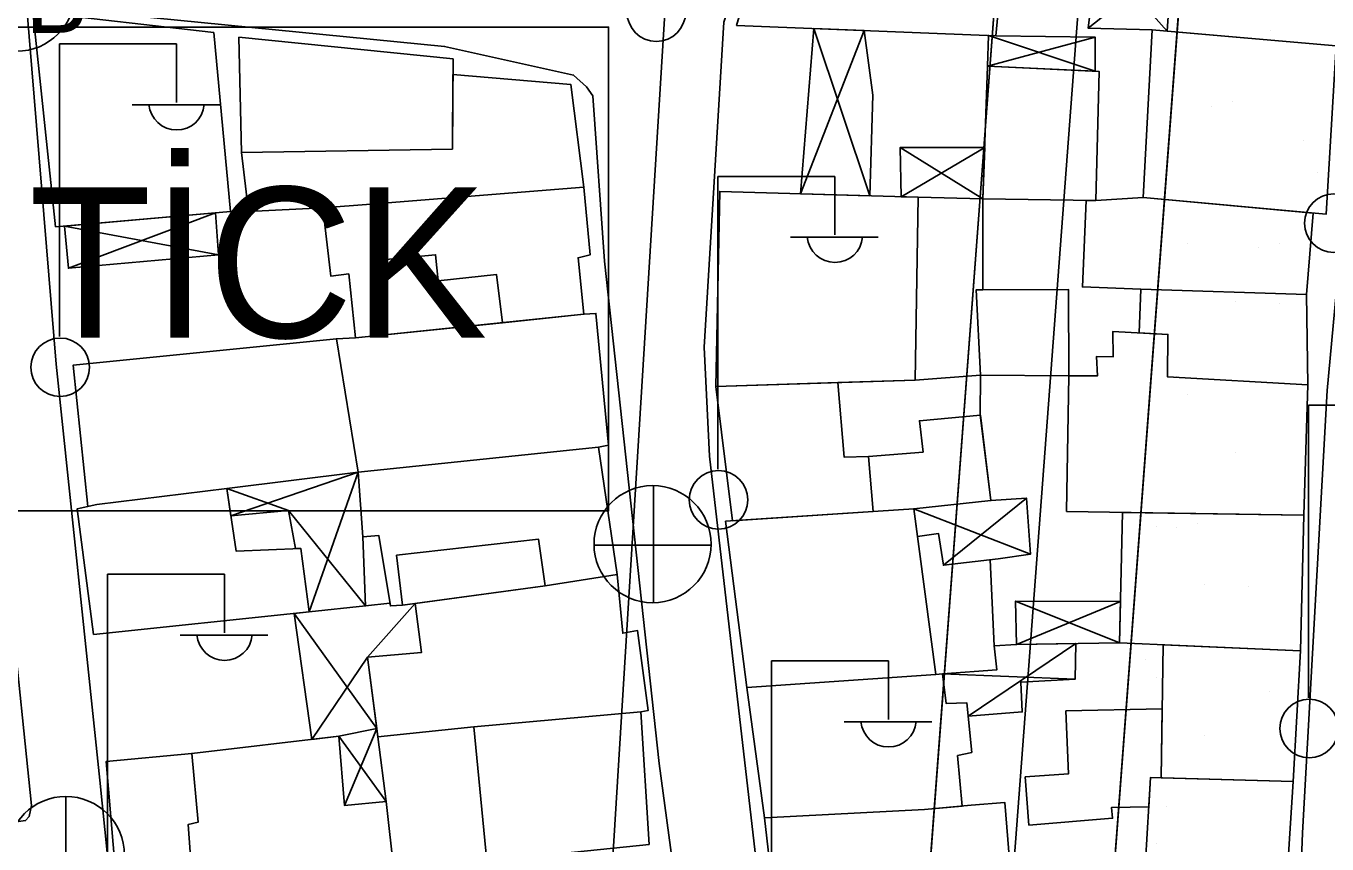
# Model space of a CAD drawing. Extents: x 417997 to 421451, y 4451742 to 4455216.
# Drawn here: x 419872.8 to 419950.6, y 4452752.1 to 4452801.1 of the extents above; entities that cross this region are included whole.
import ezdxf

# ---------------------------------------------------------------- set-up
doc = ezdxf.new("R2010")
doc.units = 0
for name, color, linetype in [('ADAKENARI', 7, 'Continuous'), ('B_Mesken', 7, 'Continuous'), ('B_Sundurma', 7, 'Continuous'), ('B_Teras', 7, 'Continuous'), ('Default', 7, 'Continuous'), ('KALDIRIM', 7, 'Continuous'), ('LJ_SEMBOL', 7, 'Continuous'), ('PL_REKRASYON', 7, 'Continuous'), ('PL_TİCK', 7, 'Continuous'), ('S_Elektrik_Diregi', 7, 'Continuous'), ('S_Rogar_Kapagi', 7, 'Continuous'), ('S_Rogar_Kapagi_Buski', 7, 'Continuous'), ('Sinir_Duvar_tek_tarafa_ait', 7, 'Continuous'), ('SN_KENTSEL_DONUSUM', 7, 'Continuous'), ('TR_PARKALANI', 7, 'Continuous'), ('TR_TİCK', 7, 'Continuous'), ('Yol_Sose', 7, 'Continuous')]:
    doc.layers.add(name, color=color, linetype=linetype)

# ---------------------------------------------------------------- blocks, each defined once
blk = doc.blocks.new('POINT_DISPLAY')
at = {"layer": 'Default'}
blk.add_line((0, 0), (0, 0), dxfattribs=at)

msp = doc.modelspace()

# ---------------------------------------------------------------- linework, layer by layer
at = {"layer": 'ADAKENARI'}
for p, q in [((419951.73, 4452934.958), (419936.731, 4452735.371)), ((419951.73, 4452934.958), (419936.731, 4452735.371)), ((419933.356, 4452837.245), (419924.806, 4452723.471)), ((419933.356, 4452837.245), (419924.806, 4452723.471))]:
    msp.add_line(p, q, dxfattribs=at)
at = {"layer": 'B_Mesken'}
for points in [[(419952.293, 4452808.644), (419951.531, 4452799.803), (419951.146, 4452799.875), (419941.05, 4452800.744), (419941.332, 4452804.88), (419944.135, 4452804.709), (419944.505, 4452809.249)], [(419920.738, 4452805.862), (419931.289, 4452805.523), (419930.795, 4452800.472), (419915.307, 4452801.085), (419916.799, 4452806.115), (419920.738, 4452805.862)], [(419884.057, 4452800.653), (419885.057, 4452789.962), (419874.594, 4452789.045), (419873.248, 4452801.907)], [(419939.615, 4452790.788), (419940.147, 4452800.822), (419951.146, 4452799.875), (419950.546, 4452789.795)], [(419885.545, 4452800.376), (419898.359, 4452799.087), (419898.316, 4452793.688), (419885.721, 4452793.495)], [(419930.032, 4452790.716), (419930.308, 4452798.649), (419936.979, 4452798.338), (419936.774, 4452790.609)], [(419890.583, 4452790.184), (419886.135, 4452789.967), (419885.721, 4452793.495), (419898.316, 4452793.688), (419898.352, 4452798.142), (419905.397, 4452797.558), (419906.166, 4452791.424), (419893.445, 4452790.403)], [(419893.445, 4452790.403), (419906.166, 4452791.424), (419906.552, 4452787.363), (419905.828, 4452787.198), (419906.179, 4452783.819), (419901.321, 4452783.308), (419892.523, 4452782.416), (419892.12, 4452786.226), (419891.052, 4452786.101), (419890.583, 4452790.184)], [(419926.153, 4452790.812), (419925.987, 4452779.881), (419914.07, 4452779.506), (419914.296, 4452791.163)], [(419926.153, 4452790.812), (419930.032, 4452790.716), (419930.027, 4452785.28), (419929.635, 4452785.278), (419929.877, 4452780.176), (419925.987, 4452779.881)], [(419939.461, 4452785.314), (419935.976, 4452785.451), (419936.2, 4452790.618), (419936.774, 4452790.609), (419939.615, 4452790.788), (419949.779, 4452789.865), (419949.378, 4452784.996)], [(419929.635, 4452785.278), (419935.141, 4452785.303), (419935.175, 4452780.141), (419929.877, 4452780.176)], [(419939.37, 4452782.705), (419939.461, 4452785.314), (419949.378, 4452784.996), (419949.461, 4452779.593), (419941.069, 4452780.07), (419941.093, 4452782.607)], [(419906.179, 4452783.819), (419906.899, 4452783.871), (419907.641, 4452775.991), (419907.047, 4452775.861), (419892.693, 4452774.375), (419891.383, 4452782.354), (419892.523, 4452782.416)], [(419876.523, 4452772.32), (419875.64, 4452780.764), (419891.383, 4452782.354), (419892.693, 4452774.375), (419884.838, 4452773.403), (419877.069, 4452772.442)], [(419935.024, 4452772.022), (419935.175, 4452780.141), (419936.873, 4452780.126), (419936.816, 4452781.285), (419937.823, 4452781.272), (419937.805, 4452782.793), (419941.093, 4452782.607), (419941.069, 4452780.07), (419949.461, 4452779.593), (419949.217, 4452771.809)], [(419915.071, 4452771.474), (419914.07, 4452779.506), (419921.36, 4452779.735), (419921.738, 4452775.271), (419923.195, 4452775.319), (419923.465, 4452772.026)], [(419929.877, 4452780.176), (419929.87, 4452777.776), (419930.509, 4452772.673), (419925.895, 4452772.186), (419923.465, 4452772.026), (419923.195, 4452775.319), (419921.738, 4452775.271), (419921.36, 4452779.735), (419925.987, 4452779.881)], [(419895.339, 4452766.418), (419894.614, 4452766.382), (419893.923, 4452770.578), (419892.969, 4452770.5), (419892.693, 4452774.375), (419907.047, 4452775.861), (419908.171, 4452768.253), (419903.857, 4452767.583)], [(419876.875, 4452764.677), (419875.888, 4452772.178), (419877.069, 4452772.442), (419884.838, 4452773.403), (419885.396, 4452769.641), (419889.251, 4452769.818), (419889.758, 4452766.025)], [(419914.639, 4452771.445), (419925.895, 4452772.186), (419927.208, 4452762.272), (419915.913, 4452761.505)], [(419949.217, 4452771.809), (419949.009, 4452763.688), (419938.201, 4452764.165), (419938.374, 4452771.972)], [(419908.171, 4452768.253), (419908.499, 4452764.744), (419909.391, 4452764.903), (419910.015, 4452760.115), (419909.577, 4452760.054), (419899.608, 4452759.149), (419893.861, 4452758.544), (419893.245, 4452763.304), (419896.463, 4452763.586), (419896.086, 4452766.52), (419903.857, 4452767.583)], [(419949.009, 4452763.688), (419948.576, 4452755.878), (419940.682, 4452756.099), (419940.813, 4452764.05)], [(419915.913, 4452761.505), (419927.208, 4452762.272), (419927.62, 4452762.315), (419927.835, 4452760.536), (419929.077, 4452760.581), (419929.367, 4452757.614), (419928.512, 4452757.426), (419928.784, 4452754.411), (419926.534, 4452754.201), (419916.984, 4452753.713)], [(419899.608, 4452759.149), (419900.382, 4452751.108), (419910.073, 4452752.116), (419909.577, 4452760.054)], [(419932.56, 4452756.152), (419935.151, 4452756.342), (419934.989, 4452760.098), (419940.75, 4452760.214), (419940.682, 4452756.099), (419940.047, 4452756.117), (419939.945, 4452754.372), (419937.723, 4452754.33), (419937.778, 4452753.684), (419932.783, 4452753.271)], [(419882.734, 4452757.555), (419877.622, 4452757.074), (419878.325, 4452748.795), (419882.83, 4452749.218), (419894.839, 4452750.399), (419894.358, 4452754.689), (419891.863, 4452754.446), (419891.53, 4452758.588)], [(419939.56, 4452747.743), (419940.047, 4452756.117), (419948.576, 4452755.878), (419948.063, 4452747.79)], [(419916.984, 4452753.713), (419917.538, 4452748.853), (419931.736, 4452749.71), (419931.346, 4452754.617), (419929.326, 4452754.461), (419926.534, 4452754.201)]]:
    msp.add_lwpolyline(points, close=True, dxfattribs=at)
at = {"layer": 'B_Sundurma'}
for p, q in [((419936.886, 4452805.418), (419941.05, 4452800.744)), ((419936.315, 4452800.93), (419941.332, 4452804.88)), ((419919.133, 4452791.02), (419922.932, 4452800.783)), ((419919.932, 4452800.902), (419923.267, 4452790.897)), ((419930.308, 4452798.649), (419936.744, 4452800.379)), ((419930.358, 4452800.489), (419936.736, 4452798.349)), ((419925.093, 4452793.792), (419930.032, 4452790.716)), ((419925.15, 4452790.842), (419930.139, 4452793.783)), ((419884.166, 4452789.884), (419875.368, 4452786.564)), ((419884.339, 4452787.361), (419875.135, 4452789.092)), ((419885.082, 4452771.756), (419892.693, 4452774.375)), ((419892.693, 4452774.375), (419889.758, 4452766.025)), ((419888.513, 4452772.088), (419884.838, 4452773.403)), ((419927.674, 4452768.81), (419932.632, 4452772.821)), ((419888.513, 4452772.088), (419893.13, 4452766.378)), ((419925.895, 4452772.186), (419932.881, 4452769.473)), ((419893.245, 4452763.304), (419896.086, 4452766.52)), ((419938.201, 4452764.165), (419931.972, 4452766.655)), ((419932.04, 4452764.068), (419938.256, 4452766.642)), ((419893.797, 4452759.04), (419888.87, 4452765.932)), ((419935.58, 4452764.124), (419929.155, 4452759.783)), ((419889.921, 4452758.399), (419893.245, 4452763.304)), ((419935.541, 4452761.989), (419927.62, 4452762.315)), ((419891.863, 4452754.446), (419893.797, 4452759.04)), ((419894.358, 4452754.689), (419891.53, 4452758.588))]:
    msp.add_line(p, q, dxfattribs=at)
for points in [[(419936.886, 4452805.418), (419936.315, 4452800.93), (419940.147, 4452800.822), (419941.05, 4452800.744), (419941.332, 4452804.88)], [(419919.133, 4452791.02), (419919.932, 4452800.902), (419922.932, 4452800.783), (419923.446, 4452796.923), (419923.267, 4452790.897)], [(419930.308, 4452798.649), (419930.358, 4452800.489), (419930.795, 4452800.472), (419936.744, 4452800.379), (419936.736, 4452798.349)], [(419925.15, 4452790.842), (419925.093, 4452793.792), (419930.139, 4452793.783), (419930.032, 4452790.716), (419926.153, 4452790.812)], [(419884.166, 4452789.884), (419884.339, 4452787.361), (419875.368, 4452786.564), (419875.135, 4452789.092)], [(419889.251, 4452769.818), (419888.947, 4452769.804), (419888.513, 4452772.088), (419885.082, 4452771.756), (419884.838, 4452773.403), (419892.693, 4452774.375), (419892.969, 4452770.5), (419893.13, 4452766.378), (419889.758, 4452766.025), (419889.251, 4452769.818)], [(419930.951, 4452769.183), (419927.674, 4452768.81), (419927.37, 4452770.713), (419926.115, 4452770.524), (419925.895, 4452772.186), (419930.509, 4452772.673), (419932.632, 4452772.821), (419932.881, 4452769.473)], [(419889.921, 4452758.399), (419888.87, 4452765.932), (419889.758, 4452766.025), (419893.13, 4452766.378), (419894.587, 4452766.547), (419894.614, 4452766.382), (419895.339, 4452766.418), (419896.086, 4452766.52), (419896.463, 4452763.586), (419893.245, 4452763.304), (419893.797, 4452759.04), (419891.53, 4452758.588)], [(419938.201, 4452764.165), (419932.04, 4452764.068), (419931.972, 4452766.655), (419938.256, 4452766.642)], [(419935.58, 4452764.124), (419935.541, 4452761.989), (419932.288, 4452761.81), (419932.382, 4452760.044), (419929.155, 4452759.783), (419929.077, 4452760.581), (419927.835, 4452760.536), (419927.62, 4452762.315), (419930.855, 4452762.55), (419930.695, 4452763.983), (419932.04, 4452764.068)], [(419894.358, 4452754.689), (419891.863, 4452754.446), (419891.53, 4452758.588), (419893.797, 4452759.04), (419893.861, 4452758.544)]]:
    msp.add_lwpolyline(points, close=True, dxfattribs=at)
at = {"layer": 'B_Teras'}
for points in [[(419890.583, 4452790.184), (419893.445, 4452790.403), (419893.722, 4452787.026), (419897.315, 4452787.371), (419897.471, 4452785.808), (419900.963, 4452786.184), (419901.321, 4452783.308), (419892.523, 4452782.416), (419892.12, 4452786.226), (419891.052, 4452786.101)], [(419929.885, 4452777.778), (419930.509, 4452772.673), (419925.895, 4452772.186), (419923.465, 4452772.026), (419923.195, 4452775.319), (419926.459, 4452775.571), (419926.238, 4452777.445)], [(419894.98, 4452769.402), (419895.339, 4452766.418), (419903.857, 4452767.583), (419903.469, 4452770.359)], [(419882.83, 4452749.218), (419882.515, 4452753.301), (419883.119, 4452753.439), (419882.734, 4452757.555), (419891.53, 4452758.588), (419891.863, 4452754.446), (419894.358, 4452754.689), (419894.839, 4452750.399)]]:
    msp.add_lwpolyline(points, close=True, dxfattribs=at)
at = {"layer": 'KALDIRIM'}
msp.add_line((419938.342, 4452836.87), (419929.403, 4452717.922), dxfattribs=at)
msp.add_line((419938.342, 4452836.87), (419929.403, 4452717.922), dxfattribs=at)
at = {"layer": 'LJ_SEMBOL'}
msp.add_lwpolyline([(419869.728, 4452800.991), (419907.66, 4452800.991), (419907.66, 4452772.053), (419869.728, 4452772.053)], close=True, dxfattribs=at)
msp.add_lwpolyline([(419869.728, 4452800.991), (419907.66, 4452800.991), (419907.66, 4452772.053), (419869.728, 4452772.053)], close=True, dxfattribs=at)
at = {"layer": 'PL_REKRASYON'}
msp.add_lwpolyline([(419951.73, 4452934.958), (419936.731, 4452735.371), (419935.757, 4452722.409)], dxfattribs=at)
msp.add_lwpolyline([(419951.73, 4452934.958), (419936.731, 4452735.371), (419935.757, 4452722.409)], dxfattribs=at)
at = {"layer": 'PL_TİCK'}
msp.add_lwpolyline([(419818.495, 4452872.106), (419817.924, 4452862.054), (419807.299, 4452703.817), (419809.188, 4452699.395), (419811.509, 4452696.274), (419815.277, 4452693.129), (419818.763, 4452691.403), (419823.409, 4452690.346), (419828.112, 4452690.44), (419837.938, 4452691.844), (419839.646, 4452692.305), (419919.353, 4452713.837), (419924.554, 4452720.127), (419924.806, 4452723.471), (419933.356, 4452837.245), (419934.109, 4452847.264), (419891.593, 4452856.399), (419881.829, 4452858.497), (419872.919, 4452860.412), (419818.495, 4452872.106)], dxfattribs=at)
msp.add_lwpolyline([(419818.495, 4452872.106), (419817.924, 4452862.054), (419807.299, 4452703.817), (419809.188, 4452699.395), (419811.509, 4452696.274), (419815.277, 4452693.129), (419818.763, 4452691.403), (419823.409, 4452690.346), (419828.112, 4452690.44), (419837.938, 4452691.844), (419839.646, 4452692.305), (419919.353, 4452713.837), (419924.554, 4452720.127), (419924.806, 4452723.471), (419933.356, 4452837.245), (419934.109, 4452847.264), (419891.593, 4452856.399), (419881.829, 4452858.497), (419872.919, 4452860.412), (419818.495, 4452872.106)], dxfattribs=at)
at = {"layer": 'S_Elektrik_Diregi'}
for p, q in [((419874.834, 4452782.479), (419874.834, 4452799.979)), ((419874.834, 4452799.979), (419881.834, 4452799.979)), ((419881.834, 4452796.479), (419881.834, 4452799.979)), ((419879.174, 4452796.339), (419884.424, 4452796.339)), ((419914.186, 4452774.558), (419914.186, 4452792.058)), ((419914.186, 4452792.058), (419921.186, 4452792.058)), ((419921.186, 4452788.558), (419921.186, 4452792.058)), ((419918.526, 4452788.418), (419923.776, 4452788.418)), ((419949.495, 4452778.389), (419956.495, 4452778.389)), ((419949.495, 4452760.889), (419949.495, 4452778.389)), ((419877.7, 4452750.766), (419877.7, 4452768.266)), ((419877.7, 4452768.266), (419884.7, 4452768.266)), ((419884.7, 4452764.766), (419884.7, 4452768.266)), ((419882.04, 4452764.626), (419887.29, 4452764.626)), ((419917.389, 4452745.588), (419917.389, 4452763.088)), ((419917.389, 4452763.088), (419924.389, 4452763.088)), ((419924.389, 4452759.588), (419924.389, 4452763.088)), ((419921.729, 4452759.448), (419926.979, 4452759.448))]:
    msp.add_line(p, q, dxfattribs=at)
for centre in [(419910.509, 4452801.875), (419951.008, 4452789.262), (419874.87, 4452780.643), (419914.222, 4452772.723), (419949.531, 4452759.054)]:
    msp.add_circle(centre, 1.75, dxfattribs=at)
for centre in [(419881.835, 4452796.492), (419921.187, 4452788.571), (419884.7, 4452764.779), (419924.39, 4452759.6)]:
    msp.add_arc(centre, 1.658, 184.83843, 355.14641, dxfattribs=at)
at = {"layer": 'S_Rogar_Kapagi'}
for p, q in [((419910.338, 4452766.542), (419910.338, 4452773.542)), ((419906.768, 4452770.007), (419913.768, 4452770.007))]:
    msp.add_line(p, q, dxfattribs=at)
for centre in [(419872.268, 4452803.04), (419910.285, 4452770.07)]:
    msp.add_circle(centre, 3.5, dxfattribs=at)
at = {"layer": 'S_Rogar_Kapagi_Buski'}
msp.add_line((419875.213, 4452754.985), (419875.213, 4452747.985), dxfattribs=at)
msp.add_circle((419875.213, 4452751.485), 3.5, dxfattribs=at)
at = {"layer": 'Sinir_Duvar_tek_tarafa_ait'}
msp.add_lwpolyline([(419930.472, 4452769.129), (419930.695, 4452763.983)], dxfattribs=at)
at = {"layer": 'SN_KENTSEL_DONUSUM'}
msp.add_line((419906.016, 4452720.508), (419920.369, 4452953.753), dxfattribs=at)
msp.add_line((419906.016, 4452720.508), (419920.369, 4452953.753), dxfattribs=at)
at = {"layer": 'TR_TİCK'}
for points in [[(419924.554, 4452720.127), (419924.806, 4452723.471), (419933.356, 4452837.245), (419934.109, 4452847.264), (419891.593, 4452856.399), (419881.829, 4452858.497), (419872.919, 4452860.412), (419818.495, 4452872.106), (419817.924, 4452862.054), (419807.299, 4452703.817), (419809.188, 4452699.395), (419811.509, 4452696.274), (419815.277, 4452693.129), (419818.763, 4452691.403), (419823.409, 4452690.346), (419828.112, 4452690.44), (419837.938, 4452691.844), (419839.646, 4452692.305), (419919.353, 4452713.837), (419924.554, 4452720.127)], [(419924.554, 4452720.127), (419924.806, 4452723.471), (419933.356, 4452837.245), (419934.109, 4452847.264), (419891.593, 4452856.399), (419881.829, 4452858.497), (419872.919, 4452860.412), (419818.495, 4452872.106), (419817.924, 4452862.054), (419807.299, 4452703.817), (419809.188, 4452699.395), (419811.509, 4452696.274), (419815.277, 4452693.129), (419818.763, 4452691.403), (419823.409, 4452690.346), (419828.112, 4452690.44), (419837.938, 4452691.844), (419839.646, 4452692.305), (419919.353, 4452713.837), (419924.554, 4452720.127)], [(419869.728, 4452772.053), (419869.728, 4452800.991), (419907.66, 4452800.991), (419907.66, 4452772.053), (419869.728, 4452772.053)], [(419869.728, 4452772.053), (419869.728, 4452800.991), (419907.66, 4452800.991), (419907.66, 4452772.053), (419869.728, 4452772.053)]]:
    msp.add_lwpolyline(points, dxfattribs=at)
at = {"layer": 'Yol_Sose'}
for points in [[(419947.103, 4452716.449), (419947.492, 4452697.763), (419946.847, 4452697.634), (419945.759, 4452697.551), (419929.239, 4452700.34), (419922.031, 4452701.736), (419921.783, 4452701.943), (419921.691, 4452702.505), (419919.438, 4452723.017), (419916.589, 4452750.075), (419913.69, 4452775.327), (419913.363, 4452781.854), (419914.539, 4452801.276), (419919.78, 4452817.05), (419922.565, 4452831.29), (419925.936, 4452856.942)], [(419878.479, 4452851.554), (419874.067, 4452830.865), (419868.778, 4452807.445), (419868.572, 4452807.226), (419868.343, 4452807.096), (419867.567, 4452807.078), (419848.005, 4452808.802), (419848.068, 4452804.696), (419868.491, 4452803.964), (419868.688, 4452803.745), (419868.896, 4452803.175), (419870.089, 4452788.726), (419871.952, 4452766.29), (419873.156, 4452754.436), (419873.029, 4452753.787), (419872.806, 4452753.539), (419852.992, 4452750.741)], [(419952.835, 4452803.324), (419950.608, 4452779.255), (419949.138, 4452752.803), (419948.125, 4452726.092), (419947.103, 4452716.449)], [(419890.835, 4452695.319), (419884.621, 4452693.964), (419884.386, 4452694.047), (419884.064, 4452694.245), (419882.518, 4452705.787), (419879.725, 4452731.392), (419877.252, 4452755.959), (419874.64, 4452780.828), (419872.881, 4452802.111), (419872.946, 4452802.201), (419873.205, 4452802.256), (419897.848, 4452799.826), (419905.56, 4452798.117), (419906.343, 4452797.419), (419906.705, 4452796.868), (419907.42, 4452786.99), (419910.669, 4452756.951), (419914.518, 4452728.439), (419917.814, 4452701.696), (419917.575, 4452701.216), (419917.219, 4452701.044), (419916.222, 4452700.692), (419910.457, 4452699.481)]]:
    msp.add_lwpolyline(points, dxfattribs=at)

# ---------------------------------------------------------------- block references
at = {"layer": 'TR_PARKALANI', "xscale": 0.1, "yscale": 0.10000000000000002}
for p in [(419947.204, 4452800.772), (419947.204, 4452800.772), (419943.692, 4452796.255), (419943.692, 4452796.255), (419944.941, 4452796.519), (419944.941, 4452796.519), (419949.222, 4452794.194), (419949.222, 4452794.194), (419950.025, 4452792.31), (419950.025, 4452792.31), (419942.263, 4452788.066), (419942.263, 4452788.066), (419946.512, 4452787.794), (419946.512, 4452787.794), (419947.762, 4452788.058), (419947.762, 4452788.058), (419945.136, 4452784.601), (419945.136, 4452784.601), (419947.762, 4452784.485), (419947.762, 4452784.485), (419941.623, 4452780.085), (419941.623, 4452780.085), (419942.263, 4452779.041), (419942.263, 4452779.041), (419945.136, 4452775.575), (419945.136, 4452775.575), (419940.383, 4452771.143), (419940.383, 4452771.143), (419942.873, 4452771.323), (419942.873, 4452771.323), (419941.623, 4452771.059), (419941.623, 4452771.059), (419943.256, 4452767.678), (419943.256, 4452767.678), (419945.882, 4452767.562), (419945.882, 4452767.562), (419950.162, 4452766.553), (419950.162, 4452766.553), (419939.743, 4452763.161), (419939.743, 4452763.161), (419940.383, 4452762.118), (419940.383, 4452762.118), (419947.153, 4452761.288), (419947.153, 4452761.288), (419943.256, 4452758.652), (419943.256, 4452758.652), (419950.162, 4452757.528), (419950.162, 4452757.528), (419939.743, 4452754.136), (419939.743, 4452754.136), (419940.993, 4452754.4), (419940.993, 4452754.4), (419940.383, 4452752.152), (419940.383, 4452752.152)]:
    msp.add_blockref('POINT_DISPLAY', p, dxfattribs=at)

# ---------------------------------------------------------------- texts
at = {"layer": 'LJ_SEMBOL'}
msp.add_text('TİCK', height=9, dxfattribs=at).set_placement((419872.997, 4452782.413))
msp.add_text('TİCK', height=9, dxfattribs=at).set_placement((419872.997, 4452782.413))
at = {"layer": 'S_Rogar_Kapagi_Buski'}
msp.add_text('B', height=4.2, dxfattribs=at).set_placement((419872.783, 4452800.641))

doc.saveas('drawing.dxf')
